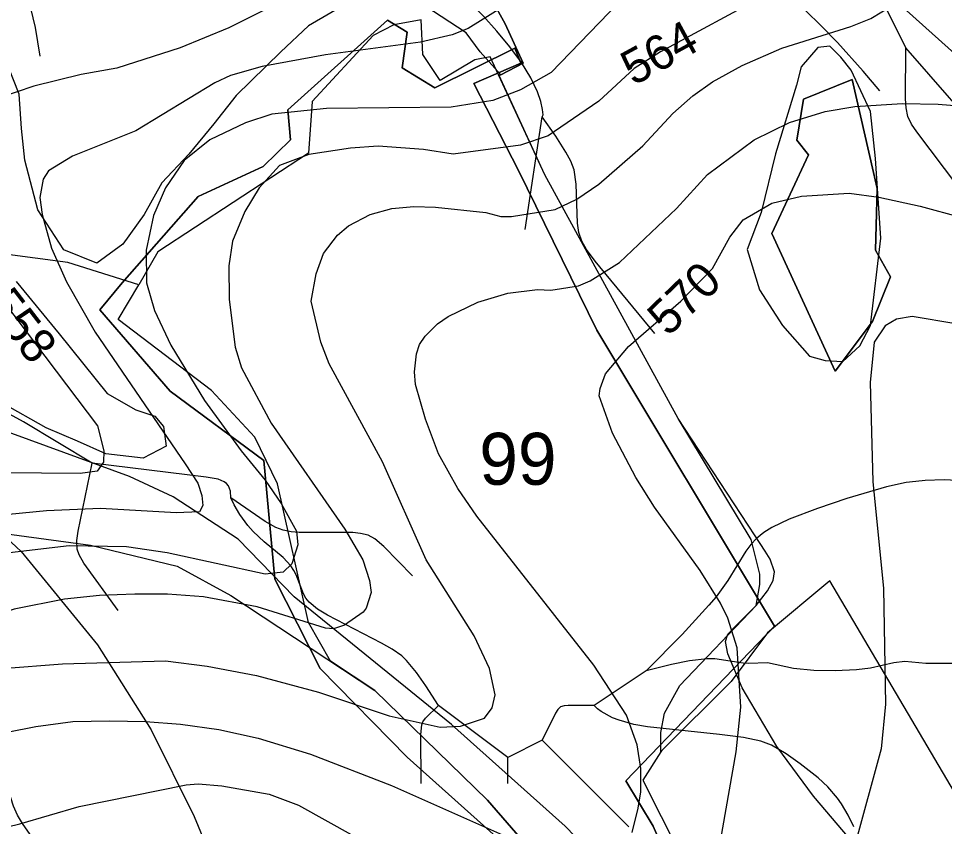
# Model space of a CAD drawing. Extents: x -709584 to -702006, y -1161789 to -1157496.
# Drawn here: x -707308.3 to -707040.9, y -1159296.9 to -1159063.6 of the extents above; entities that cross this region are included whole.
import ezdxf

# ---------------------------------------------------------------- set-up
doc = ezdxf.new("R2010")
doc.units = 0
for name, color, linetype in [('102_obvod PÚ', 7, 'Continuous'), ('120_vrstevnice hlavní', 7, 'Continuous'), ('121_vrstevnice hlavní_popis', 7, 'Continuous'), ('122_vrstevnice základní', 7, 'Continuous'), ('408_BPEJ_linie', 7, 'Continuous'), ('409_BPEJ_popis', 7, 'Continuous'), ('411_akumulovaný odtok', 7, 'Continuous'), ('419_LPIS PB', 7, 'Continuous'), ('501_vodní tok', 7, 'Continuous'), ('502_vodní tok_popis', 7, 'Continuous')]:
    doc.layers.add(name, color=color, linetype=linetype)

msp = doc.modelspace()

# ---------------------------------------------------------------- linework, layer by layer
at = {"layer": '102_obvod PÚ'}
for points in [[(-707284.79, -1159147.72), (-707278.34, -1159139.92), (-707256.39, -1159114.97), (-707237.62, -1159106.3), (-707229.74, -1159098.63), (-707230.46, -1159089.98), (-707201.71, -1159064.02), (-707196.04, -1159067.48), (-707197.43, -1159077.86), (-707188, -1159083.55), (-707164.95, -1159072.1), (-707163.23, -1159076.48), (-707176.75, -1159082.36), (-707163.88, -1159107.46), (-707141.26, -1159153.59), (-707089.94, -1159239.07), (-707132.85, -1159283.71), (-707125, -1159296.84), (-707101.06, -1159351.57)], [(-707101.06, -1159351.57), (-707125, -1159296.84), (-707132.85, -1159283.71), (-707089.94, -1159239.07), (-707141.26, -1159153.59), (-707163.88, -1159107.46), (-707176.75, -1159082.36), (-707163.23, -1159076.48), (-707164.95, -1159072.1), (-707188, -1159083.55), (-707197.43, -1159077.86), (-707196.04, -1159067.48), (-707201.71, -1159064.02), (-707230.46, -1159089.98), (-707229.74, -1159098.63), (-707237.62, -1159106.3), (-707256.39, -1159114.97), (-707278.34, -1159139.92), (-707284.79, -1159147.72)], [(-707090.72, -1159125.66), (-707080.09, -1159102.97), (-707083.45, -1159098.68), (-707081.52, -1159086.91), (-707067.53, -1159081.2), (-707060.25, -1159112.67), (-707060.75, -1159130.51), (-707056.4, -1159138.22), (-707061.68, -1159151.06), (-707072.46, -1159165.41), (-707090.72, -1159125.66)], [(-707090.72, -1159125.66), (-707072.46, -1159165.41), (-707061.68, -1159151.06), (-707056.4, -1159138.22), (-707060.75, -1159130.51), (-707060.25, -1159112.67), (-707067.53, -1159081.2), (-707081.52, -1159086.91), (-707083.45, -1159098.68), (-707080.09, -1159102.97), (-707090.72, -1159125.66)], [(-707167.56, -1159302.38), (-707196, -1159276.9), (-707221.11, -1159251.31), (-707234.26, -1159225.46), (-707237.4, -1159191.19), (-707264.49, -1159171.23), (-707284.79, -1159147.72)], [(-707284.79, -1159147.72), (-707264.49, -1159171.23), (-707237.4, -1159191.19), (-707234.26, -1159225.46), (-707221.11, -1159251.31), (-707196, -1159276.9), (-707167.56, -1159302.38)]]:
    msp.add_lwpolyline(points, dxfattribs=at)
at = {"layer": '120_vrstevnice hlavní'}
for points in [[(-707165.71, -1159058.59), (-707178.43, -1159066.45), (-707183, -1159068.3), (-707192.14, -1159070.45), (-707219.57, -1159074.02), (-707237.86, -1159077.45), (-707247, -1159080.02), (-707251.58, -1159082.16), (-707274.43, -1159096.02), (-707292.72, -1159103.31), (-707299.58, -1159107.59), (-707301.15, -1159110.02), (-707302.15, -1159115.31), (-707301.43, -1159120.16), (-707298.72, -1159129.88), (-707294.43, -1159139.59), (-707286.15, -1159154.17), (-707260.11, -1159192.16), (-707256.48, -1159197.74), (-707255.37, -1159201.36), (-707255, -1159204.17), (-707256, -1159206.03), (-707262.72, -1159206.31), (-707284.63, -1159205.12)], [(-707110, -1159326.39), (-707101, -1159275.31), (-707099.71, -1159262.46), (-707100.71, -1159245.31), (-707103.43, -1159236.74), (-707105.57, -1159232.46), (-707111.43, -1159223.03), (-707124.57, -1159204.74), (-707130, -1159196.17), (-707136.71, -1159183.31), (-707140.57, -1159172.59), (-707140.28, -1159170.45), (-707138.71, -1159166.17), (-707132.14, -1159158.31), (-707117, -1159145.17), (-707107.85, -1159135.74), (-707102.85, -1159126.74), (-707099, -1159121.74), (-707090.71, -1159116.88), (-707082.14, -1159114.88), (-707068.42, -1159114.02), (-707059.85, -1159115.16), (-707047.85, -1159117.74), (-707035.85, -1159121.02)], [(-707284.63, -1159205.12), (-707300.16, -1159205.74), (-707322.05, -1159207.86), (-707336.87, -1159210.3), (-707373.99, -1159217.78), (-707385.87, -1159220.56), (-707399.49, -1159222.83), (-707418.81, -1159226.34), (-707447.92, -1159235.2), (-707462.22, -1159237.65), (-707479.12, -1159238.5), (-707495.49, -1159237.32), (-707505.1, -1159234.77)], [(-707325.01, -1159300.31), (-707307.86, -1159296.17), (-707290.72, -1159291.17), (-707259.86, -1159284.89), (-707256.43, -1159284.6), (-707249.58, -1159285.17), (-707235.86, -1159287.6), (-707227.43, -1159290.74), (-707211.29, -1159299.74)]]:
    msp.add_lwpolyline(points, dxfattribs=at)
at = {"layer": '122_vrstevnice základní'}
for points in [[(-707060.28, -1158927.3), (-707063.57, -1158931.87), (-707066.42, -1158938.73), (-707067.71, -1158945.58), (-707068.71, -1158959.3), (-707067.42, -1158973.01), (-707064.42, -1158993.59), (-707064.85, -1159015.87), (-707066.57, -1159025.87), (-707070.28, -1159035.02), (-707076.28, -1159043.59), (-707083.85, -1159050.59), (-707092.14, -1159056.59), (-707122.85, -1159073.16), (-707130.43, -1159078.02), (-707140.71, -1159087.45), (-707155.28, -1159097.45), (-707163.29, -1159100.16), (-707182.71, -1159102.73)], [(-707126.71, -1158928.73), (-707132.43, -1158947.01), (-707142, -1158963.58), (-707154.14, -1158979.58), (-707173.43, -1159013.87), (-707181.14, -1159025.3), (-707189.71, -1159035.45), (-707195.71, -1159040.73), (-707203.57, -1159045.73), (-707209.57, -1159048.73), (-707227.57, -1159056.16), (-707247.57, -1159066.3), (-707261.58, -1159072.02), (-707279.86, -1159077.88), (-707290.15, -1159079.73), (-707303.86, -1159083.16), (-707314.15, -1159086.59)], [(-707135, -1159059.02), (-707154.43, -1159079.16), (-707163.29, -1159084.16), (-707171.29, -1159087.3), (-707183.29, -1159089.16), (-707219.29, -1159089.59), (-707235.15, -1159091.16), (-707242.72, -1159093.73), (-707253, -1159098.59), (-707260.43, -1159104.59), (-707265.86, -1159112.45), (-707269.29, -1159120.45), (-707271.43, -1159130.45), (-707271.29, -1159139.88), (-707269, -1159147.88), (-707264.29, -1159157.88), (-707254.57, -1159173.88), (-707244, -1159188.45), (-707237, -1159196.88), (-707232.43, -1159203.6), (-707228, -1159211.6), (-707227.57, -1159215.6), (-707229.29, -1159221.03), (-707231.86, -1159223.45), (-707237, -1159224.03), (-707265.3, -1159217.9), (-707277.07, -1159216.13)], [(-707165.86, -1159120.74), (-707153.28, -1159118.74), (-707147, -1159115.73), (-707140.71, -1159111.45), (-707128, -1159100.3), (-707119.28, -1159091.02), (-707113.57, -1159085.88), (-707107.85, -1159081.88), (-707099.28, -1159077.16), (-707087.85, -1159072.16), (-707067.85, -1159065.88), (-707062.14, -1159063.59), (-707052.57, -1159057.73)], [(-707131.02, -1159298.64), (-707129.35, -1159291.67), (-707128.52, -1159286.93), (-707128.57, -1159280.17), (-707129.57, -1159273.31), (-707132.71, -1159264.74), (-707142.14, -1159250.31), (-707175.86, -1159207.31), (-707181.43, -1159199.31), (-707187, -1159189.31), (-707190.71, -1159179.31), (-707193.57, -1159169.31), (-707193.86, -1159165.59), (-707193.29, -1159160.45), (-707192.43, -1159157.74), (-707190.86, -1159155.31), (-707187.29, -1159151.74), (-707184.14, -1159149.59), (-707175.57, -1159145.45), (-707167, -1159142.88), (-707158.43, -1159141.88), (-707154.56, -1159142.04), (-707146.57, -1159140.74), (-707143.14, -1159139.31), (-707134.71, -1159134.02), (-707118.28, -1159118.45), (-707109.28, -1159108.59), (-707095.85, -1159098.59), (-707085.57, -1159093.59), (-707075.28, -1159090.45), (-707066.71, -1159089.02), (-707052.99, -1159088.16), (-707042.71, -1159088.3), (-707030.71, -1159089.3)], [(-707182.71, -1159102.73), (-707191.29, -1159101.45), (-707204.43, -1159100.45), (-707212.43, -1159101.02), (-707224.41, -1159102.85), (-707232.86, -1159106.02), (-707238.72, -1159112.45), (-707242.86, -1159119.31), (-707246.43, -1159127.88), (-707247.57, -1159135.02), (-707247.43, -1159144.74), (-707245.72, -1159158.45), (-707243.86, -1159164.45), (-707235.29, -1159180.45), (-707214, -1159211.03), (-707208.86, -1159219.88), (-707206.86, -1159225.88), (-707206.43, -1159229.31), (-707207.86, -1159233.88), (-707208.71, -1159235.03), (-707214.14, -1159238.74), (-707217.29, -1159239.88), (-707219.57, -1159239.6), (-707239.37, -1159233.52), (-707254.88, -1159230.62)], [(-707312.96, -1159251.32), (-707295.58, -1159249.9), (-707265.84, -1159249.07), (-707253.79, -1159250.6), (-707239.5, -1159253.32), (-707221.59, -1159258.1), (-707201.26, -1159264.94), (-707186.49, -1159268.24), (-707180.64, -1159267.96), (-707173.71, -1159265.6), (-707171.44, -1159262.67), (-707170.57, -1159258.88), (-707172.29, -1159251.31), (-707176.71, -1159241.88), (-707190.57, -1159219.88), (-707203.14, -1159191.6), (-707218.57, -1159163.31), (-707221, -1159157.02), (-707223.72, -1159145.17), (-707222.29, -1159137.31), (-707220.15, -1159131.45), (-707216.14, -1159126.16), (-707213, -1159123.45), (-707206.71, -1159120.16), (-707200.43, -1159118.45), (-707194.14, -1159117.88), (-707187.86, -1159118.02), (-707173.29, -1159119.59), (-707169, -1159120.74), (-707165.86, -1159120.74)], [(-707312.58, -1159145.31), (-707285.43, -1159181.17), (-707283.58, -1159188.45), (-707283.72, -1159191.74), (-707285.58, -1159194.31), (-707290.43, -1159195.02), (-707346.51, -1159194.53)], [(-707024.99, -1159153.88), (-707050.14, -1159149.59), (-707054.71, -1159150.45), (-707057.99, -1159152.31), (-707061.14, -1159157.02), (-707062.28, -1159168.74), (-707061.57, -1159197.31), (-707058.42, -1159228.17), (-707057.85, -1159261.6), (-707059.14, -1159274.46), (-707066.85, -1159302.74), (-707096.28, -1159372.18)], [(-707277.07, -1159216.13), (-707293.61, -1159215.82), (-707310.84, -1159217.93), (-707335.46, -1159223.67), (-707383.3, -1159236.88), (-707410.44, -1159241.17), (-707457.01, -1159260.6), (-707470, -1159262.75), (-707480.51, -1159261.39), (-707490.69, -1159257.45), (-707506.03, -1159251.11)], [(-707254.88, -1159230.62), (-707265.21, -1159229.79), (-707274.68, -1159229.81), (-707284.84, -1159230.18), (-707294.99, -1159231.23), (-707309.48, -1159234.12), (-707323.59, -1159238.8), (-707338.38, -1159244.51), (-707356.1, -1159250.75), (-707375.35, -1159255.2), (-707411.06, -1159261.11), (-707422.07, -1159265.44), (-707433.59, -1159272.86), (-707450.17, -1159281.24), (-707461.19, -1159284.19), (-707470.48, -1159284.73), (-707479.79, -1159282.68), (-707487.55, -1159278.74), (-707501.36, -1159269.82)], [(-707504.16, -1159320.25), (-707487.28, -1159330.7), (-707467.97, -1159337.84), (-707457.82, -1159339.02), (-707446.99, -1159336.76), (-707433.42, -1159328.47), (-707415.9, -1159315.02), (-707397.06, -1159303.7), (-707379.19, -1159295.4), (-707352.56, -1159283.88), (-707319.39, -1159271.25), (-707303.28, -1159268.02), (-707292.61, -1159266.62), (-707281.95, -1159266.42), (-707271.63, -1159266.57), (-707261.45, -1159267.36), (-707250.44, -1159268.88), (-707239.08, -1159271.44), (-707223.94, -1159276.05), (-707200.52, -1159285.11)], [(-707200.52, -1159285.11), (-707165.03, -1159300.87)]]:
    msp.add_lwpolyline(points, dxfattribs=at)
at = {"layer": '408_BPEJ_linie'}
for points in [[(-707122.74, -1159275.38), (-707122.74, -1159269.75), (-707121.74, -1159264.22), (-707117.24, -1159256.19), (-707095.21, -1159233.09), (-707094.21, -1159227.07), (-707094.21, -1159224.05), (-707096.71, -1159214.01), (-707117.74, -1159179.07), (-707156.28, -1159108.77), (-707172.01, -1159074.6), (-707176.5, -1159075.5), (-707186.5, -1159081.5), (-707191.5, -1159074), (-707192, -1159064), (-707199.86, -1159065.37), (-707205.85, -1159068.53), (-707223.5, -1159087.5), (-707224.5, -1159102.5), (-707268, -1159131), (-707273.5, -1159140.5)], [(-707273.5, -1159140.5), (-707294, -1159134), (-707321, -1159130.5), (-707350.5, -1159128)], [(-707122.74, -1159275.38), (-707128, -1159283.5), (-707101.5, -1159336), (-707095.5, -1159353.5), (-707122, -1159363), (-707148.96, -1159323.04), (-707153.32, -1159311.87), (-707172.84, -1159289.28), (-707205.38, -1159257.65), (-707218.17, -1159249.21), (-707224.5, -1159238), (-707233.5, -1159198), (-707240, -1159184.5), (-707252.5, -1159171), (-707279.5, -1159150.5), (-707273.5, -1159140.5)], [(-707339, -1159191.5), (-707322, -1159204), (-707307.5, -1159217.5), (-707285.5, -1159244.5), (-707270, -1159269), (-707257.5, -1159294), (-707226, -1159370.5), (-707219.5, -1159379.5), (-707214.5, -1159402), (-707216.5, -1159424.5), (-707224, -1159438), (-707249.5, -1159460.5), (-707278.5, -1159479), (-707328, -1159503.5), (-707352, -1159519), (-707375.5, -1159550.5), (-707383.5, -1159572.5), (-707382, -1159595.5)], [(-707017, -1159288), (-707020.49, -1159287.83), (-707038, -1159287), (-707074, -1159226), (-707092, -1159241), (-707102.5, -1159255), (-707122.5, -1159275), (-707122.74, -1159275.38)]]:
    msp.add_lwpolyline(points, dxfattribs=at)
at = {"layer": '411_akumulovaný odtok'}
for p, q in [((-707051.99, -1159072), (-707061.99, -1159052)), ((-707161.99, -1159124.5), (-707156.99, -1159092)), ((-707126.99, -1159252), (-707141.99, -1159262)), ((-707166.99, -1159277), (-707186.99, -1159262)), ((-707156.99, -1159272), (-707166.99, -1159277)), ((-707131.99, -1159297), (-707156.99, -1159272)), ((-707166.99, -1159284.5), (-707166.99, -1159277))]:
    msp.add_line(p, q, dxfattribs=at)
for points in [[(-707156.99, -1159092), (-707156.79, -1159091.35), (-707156.9, -1159089.81), (-707157.4, -1159087.55), (-707158.35, -1159084.73), (-707160.3, -1159080.7), (-707163.01, -1159076.3), (-707166.34, -1159071.75), (-707170.09, -1159067.21), (-707174.03, -1159062.85), (-707177.97, -1159058.86), (-707185.19, -1159052.29), (-707259.5, -1158987.51), (-707269.68, -1158977.94), (-707272.88, -1158974.61), (-707275.92, -1158971.17), (-707278.64, -1158967.72), (-707281.15, -1158964.16), (-707283.45, -1158960.49), (-707285.52, -1158956.72), (-707290.23, -1158946.89), (-707301.55, -1158925.14)], [(-707301.99, -1159074.5), (-707303.38, -1159066.13), (-707305.31, -1159058.09), (-707306.67, -1159053.83), (-707308.34, -1159049.69), (-707310.46, -1159045.62), (-707312.8, -1159042.06), (-707317.61, -1159036.36), (-707327.95, -1159025.63), (-707338.66, -1159015.21), (-707344.16, -1159010.22), (-707349.86, -1159005.56), (-707355.44, -1159001.78), (-707365.99, -1158995.42), (-707371.52, -1158991.27), (-707379.37, -1158984.33), (-707394.71, -1158969.87), (-707400.21, -1158965.39), (-707403.65, -1158963.17), (-707407.52, -1158961.09), (-707411.68, -1158959.18), (-707420.03, -1158955.9), (-707431.99, -1158952)], [(-706931.99, -1159152), (-706932.18, -1159151.71), (-706932.9, -1159151.27), (-706934.09, -1159150.73), (-706945.29, -1159147.03), (-706948.67, -1159145.65), (-706952.24, -1159143.81), (-706955.57, -1159141.73), (-706958.54, -1159139.54), (-706961.05, -1159137.41), (-706972.92, -1159126.52), (-706977.83, -1159122.43), (-706980.39, -1159120.56), (-706983.03, -1159118.86), (-706985.51, -1159117.5), (-706995.69, -1159112.67), (-706998.13, -1159111.34), (-707000.46, -1159109.84), (-707002.67, -1159108.1), (-707004.77, -1159106.18), (-707014.98, -1159095.24), (-707024.56, -1159085.9), (-707036.96, -1159074.53), (-707061.99, -1159052)], [(-707059.49, -1159084.5), (-707064.3, -1159078.74), (-707071.74, -1159070.54), (-707076.29, -1159065.84), (-707081.21, -1159061.06)], [(-707036.99, -1159112), (-707048.86, -1159096.32), (-707050.34, -1159094.13), (-707051.48, -1159091.83), (-707051.96, -1159089.39), (-707052.09, -1159086.82), (-707051.99, -1159072)], [(-706979.49, -1159137), (-706980.76, -1159137.04), (-706983.59, -1159136.19), (-706985.32, -1159135.27), (-706987.12, -1159134.04), (-706988.92, -1159132.58), (-706992.28, -1159129.28), (-706998.66, -1159121.82), (-707001.32, -1159119.25), (-707002.78, -1159118.12), (-707006.04, -1159116.2), (-707014.7, -1159112.03), (-707016.33, -1159111.04), (-707019.34, -1159108.69), (-707022.13, -1159106.02), (-707026.12, -1159101.73), (-707051.99, -1159072)], [(-707124.49, -1159154.5), (-707141.73, -1159133.66), (-707144.19, -1159130.27), (-707145.54, -1159127.91), (-707146.42, -1159125.38), (-707146.84, -1159122.67), (-707147.22, -1159111.37), (-707147.84, -1159107.27), (-707148.77, -1159104.77), (-707150.18, -1159102.14), (-707153.11, -1159097.58), (-707156.99, -1159092)], [(-707286.99, -1159192), (-707306.82, -1159180.03), (-707309.79, -1159178.37), (-707311.32, -1159177.69), (-707312.93, -1159177.23), (-707315.5, -1159176.95), (-707326.99, -1159177)], [(-707291.99, -1159324.5), (-707292.53, -1159322.39), (-707294.42, -1159317.24), (-707297.52, -1159310.62), (-707301.57, -1159304.03), (-707307.11, -1159296.08), (-707308.55, -1159293.64), (-707309.71, -1159291.09), (-707310.49, -1159288.63), (-707311.06, -1159286.08), (-707312.67, -1159272.73), (-707313.59, -1159267.4), (-707315.1, -1159262.16), (-707319.6, -1159249.22), (-707320.89, -1159243.87), (-707322.17, -1159235.66), (-707323.22, -1159230.31), (-707324.02, -1159227.74), (-707325.08, -1159225.25), (-707327.85, -1159220.51), (-707332.99, -1159213.67), (-707340.07, -1159205.42), (-707351.99, -1159192)], [(-707279.49, -1159234.5), (-707289.38, -1159220.83), (-707290.72, -1159218.49), (-707291.29, -1159216.86), (-707291.39, -1159214.31), (-707291.03, -1159211.67), (-707286.99, -1159192)], [(-707246.99, -1159202), (-707247.07, -1159200.08), (-707247.63, -1159198.58), (-707248.19, -1159197.89), (-707248.91, -1159197.34), (-707250.59, -1159196.63), (-707254.06, -1159196.08), (-707286.99, -1159192)], [(-707035.53, -1159197.09), (-707040.93, -1159196.84), (-707046.4, -1159197.01), (-707049.14, -1159197.25), (-707051.87, -1159197.62), (-707057.63, -1159198.85), (-707069.03, -1159202.22), (-707077.48, -1159205.05), (-707085.67, -1159208.15), (-707090.75, -1159210.61), (-707093.07, -1159212.06), (-707095.15, -1159213.74), (-707096.77, -1159215.49), (-707098.22, -1159217.41), (-707103.45, -1159225.92), (-707106.82, -1159230.57), (-707108.86, -1159233.03), (-707116.56, -1159241.43), (-707126.99, -1159252)], [(-707194.49, -1159224.5), (-707202.74, -1159216.01), (-707205.39, -1159213.85), (-707207.32, -1159212.81), (-707209.47, -1159212.26), (-707211.75, -1159212.03), (-707227.21, -1159211.97), (-707229.54, -1159211.79), (-707231.79, -1159211.36), (-707233.94, -1159210.53), (-707237.03, -1159208.8), (-707246.99, -1159202)], [(-707186.99, -1159262), (-707190.64, -1159256.32), (-707193.35, -1159252.48), (-707196.22, -1159249.02), (-707197.61, -1159247.68), (-707200.4, -1159245.68), (-707203.42, -1159243.93), (-707219.06, -1159235.93), (-707221.89, -1159234.16), (-707224.32, -1159232.13), (-707225.29, -1159230.97), (-707226, -1159229.73), (-707228.07, -1159224.27), (-707228.71, -1159222.96), (-707229.6, -1159221.64), (-707231.85, -1159219.24), (-707237.3, -1159214.75), (-707240.5, -1159211.73), (-707242.04, -1159209.98), (-707244.36, -1159206.78), (-707246.02, -1159203.99), (-707246.99, -1159202)], [(-707031.99, -1159252), (-707032.74, -1159251.25), (-707033.67, -1159250.75), (-707034.9, -1159250.32), (-707036.48, -1159250.02), (-707038.29, -1159249.88), (-707046.23, -1159249.88), (-707052.3, -1159249.23), (-707055.48, -1159249.61), (-707062.26, -1159251.15), (-707066.27, -1159251.67), (-707072.43, -1159251.95), (-707078.57, -1159251.86), (-707084.46, -1159251.31), (-707091.98, -1159249.62), (-707097.47, -1159249.88), (-707098.99, -1159249.79), (-707107.17, -1159248.47), (-707109.38, -1159248.48), (-707114.46, -1159249.09), (-707119.65, -1159250.13), (-707126.99, -1159252)], [(-707191.99, -1159284.5), (-707192.03, -1159270.39), (-707191.8, -1159267.57), (-707191.48, -1159266.74), (-707190.7, -1159265.65), (-707186.99, -1159262)], [(-707141.99, -1159262), (-707149.53, -1159261.94), (-707150.72, -1159262.03), (-707151.76, -1159262.36), (-707152.52, -1159263.14), (-707153.14, -1159264.17), (-707156.99, -1159272)], [(-707066.99, -1159297), (-707068.67, -1159293.61), (-707070.59, -1159290.39), (-707071.77, -1159288.7), (-707074.55, -1159285.44), (-707077.3, -1159282.88), (-707082.55, -1159278.79), (-707086.6, -1159275.92), (-707090.82, -1159273.45), (-707093.89, -1159272.27), (-707098.89, -1159271.2), (-707105.78, -1159270.33), (-707126.59, -1159268.13), (-707130.53, -1159267.43), (-707134.78, -1159266.25), (-707136.76, -1159265.49), (-707140, -1159263.74), (-707141.1, -1159262.92), (-707141.99, -1159262)]]:
    msp.add_lwpolyline(points, dxfattribs=at)
at = {"layer": '419_LPIS PB'}
for points in [[(-707183.3, -1159036.9), (-707167.7, -1159065.1), (-707162.5, -1159076.5), (-707169, -1159079.8), (-707174.9, -1159073.2), (-707179, -1159067.7), (-707190.9, -1159059.9)], [(-707063.34, -1159306.12), (-707078.69, -1159288.13), (-707089.27, -1159273.84), (-707099.32, -1159256.91), (-707103.38, -1159247.03), (-707104.09, -1159243.5), (-707103.38, -1159241.38), (-707101.62, -1159239.44), (-707095.21, -1159233.09), (-707091.92, -1159228.83), (-707090.33, -1159225.86), (-707089.98, -1159223.35), (-707091.21, -1159219.69), (-707092.62, -1159217.39), (-707095.48, -1159212.96), (-707117.74, -1159179.07), (-707156.28, -1159108.77), (-707169.58, -1159079.88), (-707169, -1159079.8), (-707162.5, -1159076.5), (-707167.7, -1159065.1), (-707183.3, -1159036.9)], [(-707211.6, -1159058.1), (-707224.5, -1159065.7), (-707232.5, -1159073.2), (-707245.4, -1159085.8), (-707251.9, -1159094), (-707259.1, -1159102.8), (-707266.9, -1159111), (-707272, -1159120.2), (-707278.1, -1159128.7), (-707285.6, -1159134.2), (-707295.2, -1159130.4), (-707302.7, -1159118.8), (-707306.4, -1159104.5), (-707307.4, -1159095.3), (-707308.1, -1159085.4), (-707311.2, -1159077.6)], [(-707308.94, -1159139.52), (-707296.54, -1159154.61), (-707282.71, -1159171.85), (-707274.37, -1159176.59), (-707268.9, -1159178.39), (-707266.36, -1159181.41), (-707265.6, -1159187.1), (-707272.26, -1159190.56), (-707283, -1159189.31), (-707291.24, -1159185.66), (-707300.28, -1159181.79), (-707312.92, -1159174.68)], [(-707321, -1159211.15), (-707287.47, -1159215.67), (-707262.44, -1159221.7), (-707246.92, -1159230.23), (-707205.38, -1159257.65), (-707172.84, -1159289.28), (-707153.32, -1159311.87)]]:
    msp.add_lwpolyline(points, dxfattribs=at)
msp.add_lwpolyline([(-707093.77, -1159119.64), (-707097.8, -1159130.3), (-707094.23, -1159141.89), (-707087.6, -1159152.2), (-707079.8, -1159161.1), (-707075.33, -1159162.36), (-707070.18, -1159162.59), (-707065.28, -1159158.13), (-707062.2, -1159152.2), (-707059.2, -1159127), (-707060.8, -1159104), (-707062.2, -1159090.4), (-707067.82, -1159078.5), (-707070.75, -1159074.7), (-707073.92, -1159071.52), (-707077.38, -1159071.99), (-707082.21, -1159077.52), (-707083.6, -1159082.8), (-707089.68, -1159102.69)], close=True, dxfattribs=at)
at = {"layer": '501_vodní tok'}
msp.add_lwpolyline([(-707138.81, -1159308.8), (-707150.39, -1159296.87), (-707183.24, -1159267.49), (-707228.62, -1159230.63), (-707244.82, -1159213.95), (-707263.65, -1159201.68), (-707276.2, -1159195.83), (-707339.26, -1159172.87), (-707386.33, -1159158.32), (-707402.06, -1159150.83), (-707413.32, -1159145.37), (-707431.27, -1159133.64), (-707440.11, -1159121.8), (-707449.81, -1159100.97), (-707464.65, -1159056.46), (-707472.65, -1159028.58), (-707473.27, -1159021.56), (-707466.93, -1158948.04), (-707455.38, -1158835.34)], dxfattribs=at)

# ---------------------------------------------------------------- texts
at = {"layer": '121_vrstevnice hlavní_popis'}
for s, rotation, p in [('564', 28.6821, (-707130.68, -1159083.13)), ('570', 43.9709, (-707120.66, -1159155.66)), ('558', 307.6248, (-707318.06, -1159146.32))]:
    msp.add_text(s, height=10, rotation=rotation, dxfattribs=at).set_placement(p)
at = {"layer": '409_BPEJ_popis'}
msp.add_text('99', height=15, dxfattribs=at).set_placement((-707175.2, -1159198.23))
at = {"layer": '502_vodní tok_popis'}
msp.add_text('Bezejmenný vodní tok 01', height=15, rotation=43.364, dxfattribs=at).set_placement((-707103.84, -1159394.85))

doc.saveas('drawing.dxf')
